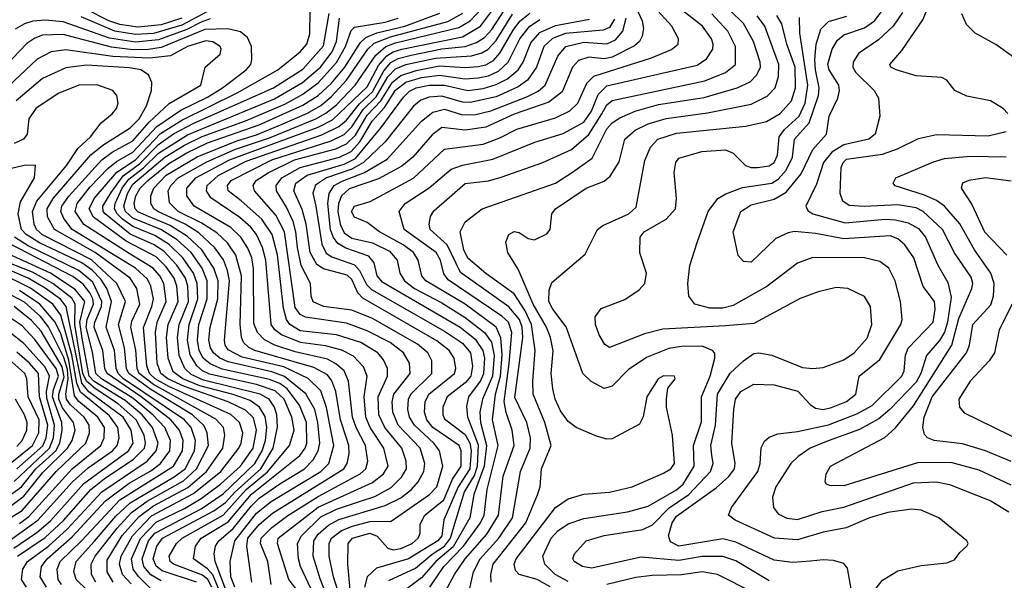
# Model space of a CAD drawing. Extents: x 997026 to 1115308, y 536381 to 619039.
# Tile 284 of 484: x 1048236 to 1052058, y 577202 to 579380. Entities that reach past the tile are written whole.
import ezdxf

# ---------------------------------------------------------------- set-up
doc = ezdxf.new("R2010")
doc.units = 0

msp = doc.modelspace()

# ---------------------------------------------------------------- linework, layer by layer
at = {"layer": '0CON20XD'}
for points in [[(1049211.7, 577185), (1049198.5, 577275), (1049170.6, 577345), (1049173.7, 577365), (1049215, 577407.1), (1049276.2, 577453.8), (1049395, 577527.4), (1049557.1, 577615), (1049579.8, 577635), (1049587.1, 577665), (1049578.2, 577725), (1049541.6, 577795), (1049527.9, 577835), (1049512.5, 577975), (1049494.9, 578014.9), (1049462.6, 578042.6), (1049430.4, 578060.4), (1049305, 578088.9), (1049226.5, 578115), (1049185.9, 578135.9), (1049158.5, 578165), (1049145, 578199.2), (1049143.7, 578413.7), (1049136.5, 578455), (1049121.8, 578491.8), (1049093.7, 578535), (1049055, 578572.9), (1048913.3, 578655), (1048884.8, 578695), (1048884.8, 578725), (1048919.5, 578765), (1049050, 578835), (1049395, 578962.3), (1049449.6, 578990.4), (1049585, 579119.3), (1049628.1, 579201.9), (1049661.1, 579238.9), (1049685, 579254.4), (1049719.1, 579265), (1049955, 579313.4), (1050025, 579354), (1050122, 579485)], [(1050607.1, 579475), (1050652.1, 579375), (1050656.6, 579345), (1050651.7, 579315), (1050641.9, 579295), (1050622.5, 579277.5), (1050535, 579233.7), (1050505, 579228.1), (1050445, 579234.2), (1050405, 579221), (1050381.6, 579195), (1050341, 579099), (1050290.2, 579059.8), (1050155, 579012.2), (1050045, 578962.7), (1049965, 578950.3), (1049875, 578961.3), (1049837.4, 578932.6), (1049762, 578845), (1049719.4, 578810.6), (1049628, 578762), (1049515, 578722.4), (1049484.9, 578695.1), (1049473.4, 578665), (1049470.5, 578635), (1049479.4, 578585), (1049495, 578552.1), (1049525, 578531), (1049605, 578513), (1049671, 578481), (1049701.1, 578445), (1049710.9, 578395), (1049729, 578365), (1049768.5, 578335), (1049875, 578279.4)], [(1049827.7, 577175), (1049881.7, 577255), (1049958.6, 577335), (1050024.3, 577425), (1050038.6, 577455), (1050050.6, 577555), (1050092.9, 577725), (1050071.2, 577825), (1050082.9, 577925), (1050101.6, 577995), (1050108.1, 578078.1), (1050103.2, 578143.2), (1050084.7, 578184.7), (1049965, 578275.1), (1049812.4, 578365), (1049797, 578385), (1049782.8, 578445), (1049764, 578475), (1049724.3, 578505), (1049632.7, 578555), (1049585, 578591.5), (1049535, 578612.9), (1049523.3, 578635), (1049535, 578655.3), (1049596.7, 578673.3), (1049765, 578764), (1049885, 578877), (1050035, 578896.5), (1050099.1, 578920.9), (1050165, 578954.5), (1050315, 578998.9), (1050371.8, 579025), (1050401.9, 579055), (1050437, 579133), (1050465, 579160.4), (1050688.6, 579231.4), (1050765.9, 579264.1), (1050791.5, 579285), (1050793.6, 579305), (1050767.3, 579355), (1050684.9, 579444.9)], [(1049880.6, 577145), (1049923.3, 577225), (1049964.6, 577285), (1050049, 577381), (1050094.3, 577455), (1050113, 577607), (1050154.8, 577725), (1050147.9, 577785), (1050124.3, 577854.3), (1050117, 577897), (1050135.9, 578044.1), (1050146.2, 578165), (1050133.3, 578205), (1050107.8, 578227.8), (1049898.4, 578368.4), (1049882.5, 578392.5), (1049869.7, 578445), (1049851.9, 578475), (1049728, 578565), (1049708.8, 578635), (1049731.8, 578665), (1049825, 578726), (1049911, 578799), (1049955, 578814.8), (1050072.5, 578837.5), (1050235, 578903.5), (1050345, 578937.7), (1050425, 578981.3), (1050455, 579023.7), (1050481.6, 579088.4), (1050515, 579123.1), (1050865, 579203.5), (1050902, 579228), (1050925.7, 579265), (1050927.8, 579285), (1050921.3, 579305), (1050885.7, 579355), (1050757.1, 579457.1)], [(1048965, 579411.9), (1048865, 579358.7), (1048755, 579325.8), (1048685, 579322.2), (1048605, 579334.9), (1048475, 579391)], [(1048865.2, 579385), (1048785, 579359.7), (1048695, 579350.9), (1048625, 579361.2), (1048582.4, 579375), (1048495, 579418.6)], [(1048785, 577199.6), (1048745, 577223.1), (1048718.1, 577255), (1048711.8, 577285), (1048735.7, 577355), (1048760.6, 577385), (1048939.9, 577480.1), (1049025, 577537.8), (1049149.1, 577655), (1049176.9, 577705), (1049190.1, 577745), (1049194.9, 577795.1), (1049188.5, 577838.5), (1049166.4, 577875), (1049130.5, 577900.5), (1049064.2, 577924.2), (1048935, 577957.2), (1048868.6, 577985), (1048831.5, 578011.5), (1048811.9, 578065), (1048806.2, 578145), (1048811.6, 578195), (1048850.4, 578285), (1048845.6, 578345), (1048835.3, 578375), (1048805, 578419), (1048765, 578458.1), (1048648.6, 578518.6), (1048522.5, 578612.5), (1048505.7, 578645), (1048525.4, 578685), (1048612.8, 578787.2), (1048685, 578835.8), (1048782.8, 578937.2), (1048865, 578989.5), (1049080.2, 579095), (1049237.6, 579185), (1049325, 579255.2), (1049350, 579285), (1049362.3, 579325), (1049363.4, 579413.4)], [(1048591.2, 578708.8), (1048637.1, 578772.9), (1048700.6, 578819.4), (1048774.5, 578894.5), (1048833.4, 578936.6), (1048912, 578978), (1049221.2, 579115), (1049335, 579187.9), (1049415, 579278.4), (1049436.9, 579403.1)], [(1049039.4, 577155), (1048994, 577275), (1048990.5, 577305), (1048996.4, 577335), (1049008.4, 577355), (1049065, 577403.3), (1049135, 577491.6), (1049165, 577520.7), (1049245, 577576.6), (1049341.7, 577635), (1049375, 577669.2), (1049394.9, 577705), (1049401.3, 577735), (1049393.2, 577815), (1049381.1, 577865), (1049346.8, 577926.8), (1049264.1, 577994.1), (1049215, 578012.3), (1049045, 578050), (1049012.3, 578065), (1048988, 578085), (1048976, 578105), (1048970.4, 578135), (1048975.2, 578185), (1049004.5, 578295), (1049006, 578365), (1048989.9, 578415), (1048942.8, 578485), (1048887.5, 578537.5), (1048820.2, 578580.2), (1048735.2, 578615), (1048695, 578633.8), (1048684.1, 578645), (1048680.4, 578665), (1048686.6, 578695), (1048703.6, 578725), (1048732.7, 578755), (1048815, 578820.8), (1048885, 578863), (1048965, 578900.9), (1049165, 578971.5), (1049335, 579047.2), (1049395, 579085.1), (1049446.7, 579133.3), (1049497.8, 579195), (1049558.4, 579291.6), (1049579.2, 579310.8), (1049621.7, 579328.3), (1049731.1, 579355), (1049866.1, 579405)], [(1049071.1, 577175), (1049055.2, 577215), (1049052.2, 577275), (1049070.5, 577355), (1049155, 577462.3), (1049212.6, 577507.4), (1049405.2, 577625), (1049435.2, 577655), (1049454.6, 577725), (1049427.2, 577872.8), (1049405, 577937.7), (1049355.6, 577985.6), (1049261, 578031), (1049099.2, 578069.2), (1049045, 578097), (1049033.8, 578115), (1049031, 578135), (1049050.2, 578365), (1049043.1, 578405), (1049026.7, 578446.7), (1048993.4, 578493.4), (1048931, 578551), (1048877.6, 578585), (1048772, 578635), (1048757.1, 578645), (1048744.5, 578665), (1048744.5, 578695), (1048756.2, 578725), (1048805, 578775.9), (1048925, 578847.1), (1049079, 578909), (1049155, 578932.6), (1049255, 578973.6), (1049353.1, 579016.9), (1049405, 579046.7), (1049445, 579080.4), (1049504.9, 579145.1), (1049587, 579265), (1049611.8, 579288.2), (1049675, 579313.6), (1049897.8, 579372.2), (1049955.5, 579405)], [(1049137.2, 577195), (1049117.2, 577335), (1049121.2, 577365), (1049165, 577418.2), (1049217.1, 577462.9), (1049493.6, 577635), (1049506.7, 577655), (1049514.5, 577695), (1049513.6, 577725), (1049504.3, 577754.3), (1049481.4, 577825), (1049462.7, 577935), (1049447.1, 577977.1), (1049430.2, 578000.2), (1049378.2, 578028.2), (1049148, 578095), (1049125, 578106.2), (1049105.2, 578125), (1049096.8, 578146.8), (1049091.9, 578195), (1049096.3, 578385), (1049074.9, 578465), (1049042.3, 578512.3), (1049001.4, 578551.4), (1048940.7, 578590.7), (1048850.6, 578635), (1048817.6, 578667.6), (1048812.8, 578715), (1048822.3, 578735), (1048851.5, 578765), (1048962.1, 578827.9), (1049073.5, 578876.5), (1049205, 578920.3), (1049385, 578994), (1049424, 579016), (1049465, 579049.1), (1049537.8, 579125), (1049617.8, 579242.2), (1049656.8, 579275), (1049695, 579289.9), (1049940.9, 579349.1), (1049984.8, 579375), (1050028.4, 579421.6)], [(1049339.3, 577129.3), (1049280, 577205), (1049235.9, 577345), (1049239.3, 577365), (1049395, 577486.1), (1049605, 577581.2), (1049647.4, 577615), (1049665.6, 577645), (1049648.8, 577715), (1049596.2, 577795), (1049580, 577835), (1049572.6, 577915), (1049584.4, 577995), (1049570.8, 578030.8), (1049532.1, 578072.1), (1049486, 578096), (1049423.2, 578113.2), (1049325.6, 578125), (1049251.9, 578155), (1049226.3, 578175), (1049212.4, 578195), (1049190.9, 578445), (1049178.1, 578495), (1049155.2, 578545), (1049133.4, 578573.4), (1049090.9, 578610.9), (1048977.8, 578687.8), (1048960.6, 578715), (1048963.7, 578735), (1049006.1, 578773.9), (1049115, 578829.7), (1049408.1, 578931.9), (1049475, 578964.2), (1049505, 578989.9), (1049555, 579053.2), (1049605, 579098.8), (1049648.8, 579181.2), (1049676.9, 579213.1), (1049705, 579228.2), (1049755, 579241.7), (1049875, 579266.6), (1049965, 579275.1), (1050008.7, 579291.3), (1050039.5, 579310.5), (1050068.3, 579341.7), (1050116.4, 579415)], [(1049406.2, 577085), (1049326, 577255), (1049317.8, 577285), (1049314.8, 577345.2), (1049330.3, 577375), (1049405, 577448.2), (1049465, 577478.5), (1049559, 577509), (1049615, 577527.9), (1049678.2, 577561.8), (1049717.7, 577602.3), (1049737.2, 577635), (1049735.9, 577665), (1049718.8, 577715), (1049652.9, 577795), (1049630.3, 577845), (1049627.9, 577915), (1049664, 577995), (1049663.5, 578025), (1049648.2, 578058.2), (1049626.3, 578085), (1049560, 578125), (1049465.3, 578155.3), (1049325, 578171), (1049284.8, 578195), (1049271.3, 578215), (1049259.3, 578259.3), (1049235.9, 578465.9), (1049216, 578545), (1049175.1, 578605.1), (1049095, 578676.2), (1049044.8, 578715), (1049042.2, 578735), (1049056.6, 578755), (1049214.8, 578835), (1049445, 578909.2), (1049495, 578933.1), (1049525, 578963.3), (1049569.5, 579030.5), (1049619.9, 579080.1), (1049665, 579158.1), (1049695, 579188.3), (1049735.1, 579204.9), (1049849.8, 579230.2), (1049990.2, 579239.8), (1050029.2, 579250.8), (1050054, 579265), (1050085, 579299.3), (1050149.3, 579400.7)], [(1049450.2, 577085), (1049402.1, 577207.9), (1049374.6, 577295), (1049377.4, 577355), (1049395, 577381.5), (1049434.4, 577415.6), (1049475, 577438.6), (1049655, 577492.2), (1049715, 577521.6), (1049756.9, 577555), (1049783.2, 577585), (1049805.2, 577625), (1049808.8, 577655), (1049790.9, 577715), (1049704.4, 577804.4), (1049684.3, 577855), (1049681.7, 577895), (1049688.3, 577925), (1049751.5, 578005), (1049748.4, 578045), (1049726.2, 578085), (1049673.8, 578125), (1049585, 578171.5), (1049505, 578200.1), (1049345, 578223.8), (1049324.5, 578234.5), (1049305, 578261.9), (1049263.3, 578555), (1049230.3, 578620.3), (1049146.7, 578715), (1049141.7, 578735), (1049153.8, 578755), (1049200, 578785), (1049302.5, 578835), (1049462.7, 578877.3), (1049505, 578896.8), (1049538.9, 578931.1), (1049585, 579008.9), (1049638, 579065), (1049682.6, 579137.4), (1049715, 579162.9), (1049775, 579182.8), (1049865, 579199.9), (1049965, 579194), (1050015, 579197.7), (1050045.4, 579204.6), (1050075, 579221.4), (1050100, 579250), (1050150.7, 579339.3), (1050176.6, 579373.4), (1050215.5, 579404.5)], [(1049982.4, 577165), (1049996.8, 577235), (1050023.1, 577285), (1050095.5, 577365), (1050148.7, 577445), (1050180.3, 577625), (1050217.4, 577715), (1050218.4, 577755), (1050204.9, 577814.9), (1050158.2, 577911.8), (1050188.3, 578145), (1050186.6, 578185), (1050176.5, 578215), (1050135, 578263.7), (1049947.1, 578397.1), (1049895.4, 578505.4), (1049829.4, 578565), (1049824.7, 578585), (1049830.8, 578615), (1049843, 578637), (1049965, 578743.3), (1050055, 578754), (1050105, 578767.3), (1050266.9, 578825), (1050378.2, 578875), (1050445, 578934), (1050495.6, 579014.4), (1050515, 579048.4), (1050535, 579065.6), (1050895, 579141.8), (1050975.1, 579174.9), (1051014.7, 579205), (1051014.4, 579275), (1050984.8, 579335), (1050922.5, 579402.5)], [(1050065.7, 577195), (1050064.4, 577225), (1050074.1, 577265), (1050201.1, 577425), (1050245.9, 577534.1), (1050255.8, 577565), (1050261.2, 577635), (1050298.4, 577725), (1050274.1, 577815), (1050229, 577925), (1050227.2, 577975), (1050237.3, 578095), (1050222.2, 578195), (1050198, 578248), (1050154.7, 578314.7), (1050045, 578393.9), (1049975, 578453.6), (1049959.3, 578485), (1049945.3, 578555), (1049965, 578594.5), (1050030.6, 578645), (1050315, 578744.8), (1050382.2, 578787.8), (1050458, 578842), (1050515, 578955.7), (1050535, 578979), (1050565, 578998.1), (1050625.4, 579024.6), (1050715, 579049.6), (1050892.6, 579077.4), (1051020.6, 579115), (1051071.2, 579138.8), (1051096.6, 579165), (1051111, 579195), (1051110.2, 579215), (1051083.8, 579295), (1051046, 579365), (1050993, 579415)], [(1051555.6, 577165), (1051585, 577202.5), (1051645, 577238), (1051735, 577260), (1051835, 577269.2), (1051865, 577281.2), (1051885, 577310), (1051912.5, 577335), (1051917.5, 577345), (1051912.5, 577355), (1051803.8, 577445), (1051735, 577474.5), (1051698.1, 577478.1), (1051605, 577465.2), (1051535, 577444.7), (1051444.4, 577405.6), (1051355, 577389), (1051255, 577358.8), (1051165.2, 577365.2), (1051103.9, 577393.9), (1051012.9, 577435), (1050987.1, 577455), (1050998.2, 577485), (1051101.1, 577625), (1051110.3, 577655), (1051114, 577716), (1051127.4, 577742.6), (1051145, 577757.9), (1051178.9, 577771.1), (1051255, 577779.4), (1051375, 577806.1), (1051485, 577848.6), (1051545, 577881.4), (1051659.8, 577995), (1051668.8, 578015), (1051673.9, 578076.1), (1051685, 578103.1), (1051781.8, 578205), (1051790, 578255), (1051786.8, 578285), (1051743.4, 578343.4), (1051706.7, 578455), (1051671.2, 578505), (1051645, 578528.4), (1051615, 578540.5), (1051435, 578528.5), (1051325, 578548.8), (1051243.7, 578556.3), (1051218.6, 578551.4), (1051170.9, 578529.1), (1051075, 578437.1), (1051045, 578440), (1051025, 578463.3), (1051005.6, 578555), (1051035.5, 578635), (1051075, 578660.7), (1051165, 578681.9), (1051210.8, 578709.2), (1051268.8, 578781.2), (1051315.1, 578874.9), (1051368, 578935), (1051378.2, 579005), (1051411.6, 579075), (1051417.7, 579105), (1051414.8, 579125), (1051378, 579185), (1051372.8, 579207.2), (1051389.6, 579265), (1051409.8, 579300.2), (1051435, 579320.4), (1051515, 579347.5), (1051554.2, 579375), (1051602.3, 579437.7)], [(1051662.8, 579407.2), (1051625.9, 579354.1), (1051569.2, 579300.8), (1051492.3, 579247.7), (1051470.7, 579215), (1051470.4, 579195), (1051480.9, 579175), (1051552.7, 579105), (1051569.1, 579075), (1051574.6, 579005), (1051556.1, 578935), (1051531.5, 578915), (1051435, 578893.8), (1051388, 578865), (1051356.2, 578825), (1051328.9, 578741.1), (1051287.5, 578655), (1051295, 578638.2), (1051314.9, 578624.9), (1051440.2, 578590.2), (1051595, 578604.1), (1051635, 578602.6), (1051685, 578590.5), (1051725, 578568.5), (1051752, 578535), (1051798.9, 578428.9), (1051839, 578359), (1051851.1, 578301.1), (1051837.3, 578205), (1051825, 578165.3), (1051806.3, 578133.7), (1051755.2, 578075), (1051734.3, 578005), (1051715, 577972), (1051613.5, 577865), (1051570.5, 577829.5), (1051495, 577788), (1051374.2, 577744.2), (1051304.5, 577715), (1051257.5, 577682.5), (1051229.7, 577655), (1051170.8, 577565), (1051158, 577525), (1051161.2, 577485), (1051180.1, 577460.1), (1051213, 577443), (1051255, 577437.5), (1051350.6, 577469.4), (1051435, 577486.2), (1051705, 577580.7), (1051795, 577584.8), (1051845, 577573.9), (1052005, 577510.8), (1052075, 577468.4)], [(1052071.9, 579015), (1052052.9, 579035), (1052003.8, 579065), (1051912.8, 579082.8), (1051866, 579105), (1051834.5, 579144.5), (1051815, 579154.4), (1051715, 579162.1), (1051638, 579185), (1051617.5, 579195), (1051612.9, 579205), (1051660.1, 579259.9), (1051741.2, 579378.8), (1051760.9, 579425)], [(1052093.6, 579233.6), (1052025, 579283.3), (1051945, 579327.7), (1051910.4, 579360.4), (1051892.6, 579402.6)], [(1048940.7, 579369.3), (1048885, 579341.4), (1048775, 579301.3), (1048685, 579292.8), (1048585, 579308.2), (1048405, 579370.8), (1048335, 579378.3), (1048286.3, 579373.7), (1048255, 579364.1), (1048217.7, 579342.3)], [(1048635.2, 578605.2), (1048613.9, 578625), (1048603.4, 578645), (1048606.2, 578665), (1048633.3, 578725), (1048659.5, 578760.5), (1048715.9, 578804.1), (1048775, 578861), (1048887.1, 578932.9), (1049225, 579072.2), (1049334.1, 579135.9), (1049403.8, 579195), (1049448.2, 579255), (1049465.5, 579295), (1049477.7, 579385)], [(1049025, 577126.2), (1048985, 577222.7), (1048965, 577246.7), (1048910.5, 577285), (1048918.4, 577335), (1048939.6, 577365), (1049045, 577429), (1049135, 577536.6), (1049322.8, 577687.2), (1049343.8, 577715), (1049350.3, 577735), (1049349.7, 577815), (1049321.9, 577881.9), (1049274.4, 577945), (1049245, 577966.4), (1049205, 577981.7), (1049022.4, 578022.4), (1048975, 578042.4), (1048948.6, 578065), (1048932.9, 578095), (1048926.3, 578135), (1048931.7, 578195), (1048964.1, 578295), (1048963.3, 578365), (1048943.9, 578413.9), (1048901.1, 578475), (1048846.8, 578525), (1048784.1, 578565), (1048675, 578608.8), (1048646.3, 578635), (1048640.4, 578655), (1048653.8, 578705), (1048675, 578740.6), (1048799, 578845), (1048875, 578892.2), (1048944.1, 578925.9), (1049112.7, 578987.3), (1049265, 579051.1), (1049335, 579090.2), (1049395, 579133.9), (1049466.1, 579213.9), (1049501.1, 579275), (1049522.8, 579337.2), (1049535, 579351.1), (1049655, 579369.9), (1049705.3, 579385)], [(1048975, 579382.6), (1048940.7, 579369.3)], [(1049495.3, 577085), (1049453.5, 577215), (1049436.8, 577295), (1049437.5, 577345), (1049446.6, 577365), (1049485.1, 577394.9), (1049527.2, 577412.8), (1049595, 577429.8), (1049678, 577432), (1049826.7, 577535), (1049855.5, 577565), (1049878, 577645), (1049865.2, 577705), (1049843.8, 577735), (1049767.7, 577805), (1049749.2, 577835), (1049742.7, 577865), (1049745.2, 577905), (1049754.1, 577925), (1049835.6, 578005), (1049835.7, 578055), (1049820.5, 578085), (1049779.7, 578119.7), (1049605, 578219.1), (1049525, 578251.3), (1049415, 578265.9), (1049375, 578284.1), (1049367.2, 578305), (1049364.2, 578355), (1049328.5, 578425), (1049314, 578494), (1049308.2, 578555), (1049296.8, 578595), (1049271.3, 578651.3), (1049232.5, 578715), (1049231.7, 578735), (1049254, 578765), (1049324.9, 578805.1), (1049477.5, 578845), (1049522.3, 578867.7), (1049556.4, 578905), (1049604.5, 578985), (1049652.1, 579037.9), (1049695, 579105.4), (1049735, 579137.2), (1049795, 579155.2), (1049865, 579164), (1049965, 579150.2), (1050015, 579153.2), (1050055, 579161.8), (1050095, 579180.2), (1050132.2, 579215), (1050177.2, 579305), (1050215, 579352.8), (1050255, 579380.1)], [(1049518.1, 577165), (1049509.4, 577265), (1049510.5, 577345), (1049528, 577365), (1049595, 577385.6), (1049623.6, 577373.6), (1049665, 577326.5), (1049685, 577320.8), (1049715, 577325.1), (1049759.2, 577345), (1049782.9, 577365), (1049789.8, 577385), (1049790.3, 577420.3), (1049808.3, 577455), (1049881.7, 577515), (1049915.9, 577594.1), (1049950, 577645), (1049949.8, 577705), (1049941.5, 577725), (1049839.5, 577795), (1049816.5, 577825), (1049807.2, 577855), (1049809.7, 577895), (1049824.1, 577925), (1049923.5, 578005), (1049928.4, 578025), (1049922.5, 578065), (1049902.5, 578095), (1049855, 578132.1), (1049567.5, 578297.5), (1049548.8, 578318.8), (1049525, 578370.4), (1049507.5, 578387.5), (1049415, 578411.9), (1049388.7, 578428.7), (1049363.1, 578475), (1049348.3, 578585), (1049332.8, 578642.8), (1049300.2, 578715), (1049308.1, 578745), (1049351.2, 578775), (1049495, 578817.7), (1049539.5, 578840.5), (1049639.5, 578960.5), (1049725, 579078.8), (1049748.7, 579101.3), (1049775, 579115.3), (1049825, 579125.1), (1049885, 579124.9), (1049975, 579104.9), (1050035, 579112.3), (1050085, 579127.3), (1050129.6, 579150.4), (1050171, 579185), (1050190.4, 579215), (1050219.9, 579290.1), (1050255, 579329.3), (1050315, 579356.6), (1050448, 579382)], [(1050545, 579381.8), (1050525, 579349.2), (1050500.6, 579339.4), (1050355, 579325.3), (1050303.6, 579306.4), (1050270.7, 579275), (1050242.3, 579195), (1050207, 579145), (1050171.3, 579118.7), (1050085, 579080.2), (1049985, 579058.1), (1049955, 579059.6), (1049875, 579082.6), (1049825, 579078.4), (1049793.2, 579066.8), (1049765, 579043.4), (1049654.5, 578905), (1049570.4, 578825), (1049525, 578798.4), (1049426.6, 578765), (1049383.6, 578736.4), (1049373.7, 578706.3), (1049385.8, 578655.8), (1049408.1, 578508.1), (1049425, 578473), (1049448, 578458), (1049535, 578427), (1049554.8, 578404.8), (1049581.4, 578351.4), (1049601, 578331), (1049885, 578169.5), (1049955, 578123), (1049986, 578085), (1049994.1, 578034.1), (1049986.9, 577995), (1049965, 577969.3), (1049895.2, 577915), (1049878.1, 577875), (1049877.8, 577845), (1049885, 577829.2), (1049965, 577768.6), (1049983.5, 577735), (1049988.8, 577705), (1049983, 577635), (1049937.4, 577565), (1049882.6, 577437.4), (1049874.3, 577375), (1049859.5, 577355), (1049745, 577285.1), (1049620.8, 577249.2), (1049585.2, 577215), (1049574.6, 577175)], [(1049432.3, 578665), (1049436.8, 578705), (1049456.6, 578735), (1049487.1, 578752.9), (1049573.7, 578786.3), (1049661.8, 578838.2), (1049795.1, 578984.9), (1049839.4, 579020.6), (1049885, 579032.2), (1049955, 579010.1), (1050005, 579011), (1050065, 579025.4), (1050205, 579079.9), (1050248.7, 579101.3), (1050275.6, 579125), (1050325, 579238.5), (1050355.3, 579275), (1050425, 579292.7), (1050515, 579286.3), (1050548.4, 579301.6), (1050577.4, 579335), (1050589.5, 579385)], [(1050365, 577197.7), (1050314.8, 577225), (1050273.8, 577265), (1050266.7, 577295), (1050298.5, 577365), (1050325, 577393.4), (1050365, 577421.4), (1050425, 577441.5), (1050595, 577468), (1050675, 577490.4), (1050785, 577553), (1050810.8, 577575), (1050854.5, 577645), (1050850.7, 577725), (1050882.6, 577817.4), (1050882, 577915), (1050915.8, 577995), (1050934.1, 578065), (1050934, 578084), (1050925.5, 578095), (1050885, 578111), (1050805, 578110.6), (1050755, 578102), (1050671, 578069), (1050598.7, 578021.3), (1050535, 577955.4), (1050505, 577947.5), (1050453.8, 577973.8), (1050422.1, 578005), (1050357.1, 578187.1), (1050304.8, 578255), (1050289.6, 578285), (1050291, 578329), (1050301.1, 578358.9), (1050430.7, 578469.3), (1050478.9, 578565), (1050499.3, 578580.7), (1050600, 578625), (1050628.5, 578651.5), (1050663, 578833), (1050684.1, 578885), (1050712.7, 578915), (1050785, 578939.3), (1051055, 578966.1), (1051135, 578983.8), (1051188.1, 579015), (1051232.3, 579065), (1051247.4, 579115), (1051245.8, 579195), (1051213.7, 579285), (1051193.9, 579363.9), (1051175.3, 579395.3)], [(1051145, 577200.4), (1051015, 577277.5), (1050965, 577294.1), (1050885, 577293.7), (1050795, 577278.3), (1050647.7, 577292.3), (1050455, 577249.5), (1050420, 577255), (1050387.5, 577275), (1050382.5, 577285), (1050388.9, 577305), (1050435, 577355.3), (1050505, 577376.5), (1050655, 577398.6), (1050692.5, 577417.5), (1050756.5, 577483.5), (1050833, 577535), (1050917.3, 577625), (1050928, 577655), (1050922.3, 577687.7), (1050919, 577725), (1050937.2, 577805), (1050944.9, 577925.1), (1050993.3, 578006.7), (1051045, 578054.7), (1051085, 578082.7), (1051105, 578085.6), (1051155, 578076.5), (1051275, 578028.9), (1051315, 578024.6), (1051355, 578028.7), (1051435, 578058.1), (1051475.4, 578085), (1051525, 578142.5), (1051544, 578195), (1051537.9, 578265), (1051515, 578304.4), (1051450, 578335), (1051405, 578339.1), (1051335, 578322.7), (1051265, 578296.2), (1051085, 578198.9), (1050975, 578190.9), (1050732.7, 578177.3), (1050660.6, 578159.4), (1050525, 578105.7), (1050507.6, 578117.6), (1050484.5, 578155), (1050470.6, 578195), (1050470, 578225), (1050492.9, 578257.1), (1050585, 578292.2), (1050639.9, 578330.1), (1050662.5, 578355), (1050668.5, 578395), (1050643.6, 578473.6), (1050644.4, 578535), (1050659.4, 578555), (1050745.6, 578604.4), (1050781.5, 578645), (1050785.4, 578685), (1050776.3, 578786.3), (1050782.1, 578825), (1050795, 578841.8), (1050883, 578867), (1050975, 578873.9), (1051005, 578861.6), (1051053.1, 578813.1), (1051075, 578805.2), (1051100, 578805), (1051145, 578812.4), (1051165, 578825.3), (1051177.1, 578852.9), (1051184.1, 578925), (1051205, 578953.4), (1051261.6, 579005), (1051284.9, 579055.1), (1051294.9, 579125), (1051263.4, 579326.6), (1051262.5, 579387.5)], [(1050625, 578950.4), (1050675.4, 578974.6), (1050745, 578995.8), (1050905, 579017.5), (1051075, 579051.6), (1051137.7, 579082.3), (1051168.1, 579115), (1051181.2, 579158.8), (1051182.8, 579205), (1051128.5, 579355), (1051098.8, 579395)], [(1051476.8, 577095), (1051449.4, 577249.4), (1051435, 577267.3), (1051395, 577278.5), (1051355, 577281.8), (1051306, 577276), (1051235, 577271), (1051165, 577280.7), (1051015, 577350.6), (1050965, 577362.6), (1050795, 577334.6), (1050761.5, 577351.5), (1050754, 577375), (1050768.9, 577425), (1050785, 577451.5), (1050939.4, 577560.6), (1050988.8, 577605), (1051010.7, 577635), (1051013.5, 577655), (1051000.7, 577735), (1051007.3, 577865), (1051013.8, 577905), (1051035.4, 577935), (1051085, 577963.3), (1051165, 577961.5), (1051256.5, 577936.5), (1051304.5, 577884.5), (1051325, 577870.9), (1051355, 577864.8), (1051387.2, 577872.8), (1051445, 577896.1), (1051481.8, 577925), (1051493.8, 577995), (1051575, 578060), (1051655.8, 578195), (1051661.2, 578215), (1051654.7, 578285), (1051634.7, 578365), (1051609.6, 578415), (1051575, 578440), (1051515, 578454.8), (1051314.8, 578455.2), (1051255, 578434), (1051136.3, 578343.7), (1051005, 578269.8), (1050965, 578258.8), (1050915, 578259.4), (1050856.9, 578275), (1050833.8, 578305), (1050829.3, 578355), (1050836.8, 578425), (1050865.3, 578514.7), (1050908.4, 578635), (1050945.2, 578684.8), (1050976.5, 578703.5), (1051041.7, 578728.3), (1051156, 578744), (1051180.4, 578759.6), (1051211.1, 578795), (1051235.8, 578845), (1051242.7, 578915), (1051300.9, 578979.1), (1051336.2, 579085), (1051339.4, 579115), (1051324.3, 579185), (1051322.3, 579225), (1051327.3, 579285), (1051345, 579342.5), (1051375, 579372.1), (1051446.2, 579393.8)], [(1048759.5, 577155), (1048696.5, 577216.5), (1048676.5, 577245), (1048669.5, 577285), (1048705, 577364.8), (1048765, 577427.5), (1048875, 577480.3), (1048940.5, 577519.5), (1049015, 577574.7), (1049092.4, 577645), (1049141.9, 577715), (1049155.1, 577785), (1049143.5, 577833.5), (1049112.8, 577862.8), (1049044.8, 577895), (1048875, 577954.1), (1048810.5, 577985), (1048783.9, 578005), (1048769.8, 578045), (1048763.1, 578165), (1048769.9, 578205), (1048803.9, 578285), (1048795.9, 578355), (1048780.3, 578385), (1048754.2, 578415), (1048661.2, 578471.2), (1048485, 578584.5), (1048450.9, 578635), (1048458.4, 578665), (1048510, 578730), (1048578.5, 578801.5), (1048611.6, 578828.4), (1048675, 578864.9), (1048768.8, 578965), (1048861.9, 579028.1), (1048965, 579078.1), (1049023.5, 579115), (1049115.3, 579185), (1049132.5, 579205), (1049137.1, 579225), (1049135.9, 579275), (1049120.2, 579310.2), (1049092.5, 579332.5), (1049043.5, 579343.5), (1048955, 579341.8), (1048785, 579272.1), (1048736.4, 579263.6), (1048675, 579262.6), (1048592.7, 579272.7), (1048405, 579322), (1048325, 579319), (1048295, 579308.1), (1048263.4, 579286.6), (1048125, 579143.5)], [(1048668.1, 577188.1), (1048635.4, 577225), (1048622.7, 577265), (1048629.2, 577295), (1048673.7, 577375), (1048748, 577452), (1048911, 577539), (1049016.6, 577625), (1049086.8, 577715), (1049095.8, 577735), (1049101.4, 577775), (1049089.4, 577815), (1049055.6, 577845.6), (1048815.2, 577955.2), (1048761.6, 577985), (1048739.5, 578005), (1048729.6, 578035), (1048716.7, 578183.3), (1048749.3, 578265), (1048754.6, 578295), (1048745.4, 578345), (1048731.9, 578371.9), (1048685, 578414.1), (1048439.5, 578565), (1048407.3, 578607.3), (1048395.7, 578635), (1048400, 578655), (1048426.6, 578693.4), (1048554.8, 578835), (1048595, 578864.9), (1048675, 578908.4), (1048738.6, 578981.4), (1048816.5, 579053.5), (1048938.4, 579125), (1048955.6, 579195), (1049014.4, 579245), (1049018.2, 579265), (1049013.6, 579275), (1048985, 579293.9), (1048957.9, 579297.9), (1048887.1, 579275), (1048821, 579239), (1048739.7, 579229.7), (1048596.9, 579236.9), (1048415, 579262.6), (1048358.6, 579255), (1048303.8, 579226.2), (1048125, 579059.6)], [(1048598.6, 577195), (1048574.9, 577235), (1048575, 577279.6), (1048634, 577376), (1048700.1, 577449.9), (1048755, 577490.9), (1048888, 577562), (1048960.9, 577625), (1049024.5, 577715), (1049032.2, 577765), (1049026.7, 577795), (1048997.8, 577827.8), (1048755, 577962.2), (1048699.7, 578005), (1048691.9, 578025), (1048686.3, 578096.3), (1048667.6, 578185), (1048671.2, 578208.8), (1048702.3, 578275), (1048691, 578335), (1048664.4, 578375), (1048528.9, 578475), (1048370.4, 578565), (1048344.2, 578614.2), (1048341.9, 578645), (1048366, 578685), (1048512.5, 578855), (1048558.1, 578891.9), (1048665, 578959.5), (1048699, 578995), (1048727.7, 579045), (1048747.6, 579105), (1048749.2, 579135), (1048735.3, 579165.3), (1048705.8, 579185), (1048662.5, 579192.5), (1048495, 579202.8), (1048415, 579192.1), (1048325, 579151.6), (1048222.4, 579065)], [(1048532, 577195), (1048515.2, 577225), (1048512.7, 577265), (1048528.6, 577295), (1048614.2, 577405), (1048670.1, 577465), (1048730.1, 577509.9), (1048871.2, 577588.8), (1048922.7, 577635), (1048968.8, 577725), (1048964, 577775), (1048952.3, 577802.3), (1048906.4, 577845), (1048745, 577942.7), (1048659.1, 578005), (1048650.9, 578025), (1048643, 578105), (1048619.3, 578195), (1048646.7, 578285), (1048612.3, 578355), (1048515, 578447), (1048325, 578544.3), (1048301.2, 578565), (1048292, 578585), (1048285.4, 578635), (1048302.2, 578675), (1048419.4, 578815), (1048461.1, 578878.9), (1048510.8, 578925), (1048551.7, 578978.3), (1048595, 579013.5), (1048612.2, 579035), (1048618.5, 579055), (1048613.3, 579085), (1048597.1, 579105), (1048535, 579126.7), (1048465, 579124.7), (1048385, 579092.9), (1048298, 579035), (1048271.2, 578995), (1048264.7, 578935), (1048251.1, 578915), (1048215, 578899)], [(1050295, 577176.2), (1050245, 577204.8), (1050174.4, 577225), (1050160.4, 577240.4), (1050154.8, 577265), (1050162.5, 577285), (1050315, 577484.2), (1050365, 577518), (1050425, 577536.9), (1050525.3, 577544.7), (1050613.3, 577565), (1050735, 577618.2), (1050763.1, 577635), (1050777.3, 577655), (1050770, 577765), (1050747.1, 577875), (1050746.9, 577905), (1050751.2, 577948.8), (1050780, 577985), (1050777.5, 577995), (1050735, 577996.7), (1050714, 577985), (1050670.8, 577915), (1050656.4, 577836.4), (1050641.7, 577808.3), (1050535, 577751.9), (1050515, 577750.6), (1050475, 577761.5), (1050395.9, 577795.9), (1050365, 577818.5), (1050335, 577860), (1050314.3, 577905), (1050305.6, 577945.6), (1050299.4, 578005), (1050306.7, 578093.3), (1050295.9, 578145), (1050280.2, 578185), (1050228.5, 578275), (1050170.9, 578410.9), (1050130, 578475), (1050122.5, 578515), (1050134, 578545), (1050155, 578557.1), (1050175, 578552.5), (1050209.6, 578529.6), (1050234.6, 578524.6), (1050281.9, 578548.1), (1050295.5, 578565), (1050301.5, 578625), (1050315.5, 578645), (1050434.5, 578725), (1050505, 578751.8), (1050528.3, 578771.7), (1050562.8, 578827.2), (1050585.3, 578915), (1050625, 578950.4)], [(1052085, 577571.2), (1051959.7, 577629.7), (1051855, 577657.6), (1051725, 577659.2), (1051435, 577568.8), (1051380.6, 577570.6), (1051367.5, 577575), (1051362, 577585), (1051365.7, 577615), (1051383.5, 577645), (1051593.9, 577756.1), (1051635.7, 577794.3), (1051705, 577880), (1051854.5, 578115.5), (1051881.8, 578218.2), (1051931.3, 578335), (1051935.2, 578355), (1051929.4, 578379.4), (1051864.1, 578474.1), (1051818.1, 578565), (1051742.4, 578635), (1051715, 578648.4), (1051645, 578660.3), (1051514.4, 578654.4), (1051455, 578658.2), (1051430.5, 578675), (1051420.9, 578705), (1051424.4, 578805), (1051431.9, 578825), (1051445, 578837.8), (1051585, 578857.3), (1051642.6, 578877.4), (1051725, 578917.9), (1051795, 578933.6), (1051995, 578927.9), (1052064.4, 578945.6)], [(1052085, 577663.9), (1051985.3, 577704.7), (1051895, 577731.4), (1051785.2, 577745.2), (1051760, 577755), (1051747.6, 577767.6), (1051741.6, 577795), (1051747.2, 577835), (1051778.2, 577915), (1051911.3, 578085), (1051922.7, 578115), (1051935.7, 578195), (1052005, 578271.6), (1052015.2, 578305), (1052018, 578355), (1052005.2, 578395), (1051941.6, 578485), (1051885, 578586.5), (1051825.1, 578655.1), (1051795, 578677.6), (1051748.5, 578698.5), (1051634.2, 578734.2), (1051625.7, 578745), (1051637.1, 578765), (1051782.3, 578827.7), (1051825, 578840.2), (1051925, 578849.5), (1052065, 578846.7)], [(1048496.6, 577165), (1048455.5, 577205), (1048446.1, 577236.1), (1048454.5, 577275), (1048525.7, 577354.3), (1048608.6, 577451.4), (1048665, 577503), (1048835, 577603.4), (1048877.5, 577635), (1048914.7, 577705), (1048918, 577745), (1048901.4, 577795), (1048875.7, 577825), (1048639.3, 577985), (1048617.9, 578005), (1048610.2, 578025), (1048603.6, 578095), (1048571.7, 578185), (1048591.8, 578285), (1048573.5, 578335), (1048551.1, 578371.1), (1048517, 578407), (1048477.3, 578435), (1048312.7, 578512.7), (1048261.6, 578545), (1048242.9, 578565), (1048230, 578625), (1048238.6, 578671.4), (1048293.3, 578765), (1048297.5, 578815), (1048253.4, 578813.4), (1048127, 578783)], [(1052085, 578752.9), (1051985, 578765.2), (1051920, 578755), (1051895.6, 578744.4), (1051890, 578725), (1051932.2, 578662.2), (1051980.9, 578555), (1052068, 578465)], [(1048921.7, 577195), (1048788.8, 577238.8), (1048765, 577257.3), (1048753.6, 577285), (1048768.6, 577335), (1048790.8, 577365), (1048988.9, 577471.1), (1049035, 577504.1), (1049072.3, 577545), (1049171.5, 577635), (1049219.5, 577715), (1049237, 577797), (1049234, 577844), (1049225, 577874.7), (1049204.4, 577905), (1049169.5, 577925), (1048949.2, 577979.2), (1048901.8, 578001.8), (1048876.8, 578025), (1048854.9, 578075), (1048848, 578145), (1048854.3, 578195), (1048890.9, 578285), (1048888.2, 578345), (1048879.5, 578375), (1048846.3, 578426.3), (1048795, 578480), (1048755, 578506.1), (1048665, 578546.6), (1048567, 578625), (1048560.1, 578635), (1048559, 578655), (1048591.2, 578708.8)], [(1049669.3, 577200.7), (1049771.6, 577248.4), (1049836.7, 577303.3), (1049885.1, 577335), (1049908.4, 577365), (1049920.9, 577409.1), (1049961.9, 577545), (1050000.7, 577609.3), (1050012.4, 577645), (1050016.6, 577726.6), (1049975.4, 577835), (1049971.2, 577878.8), (1049978.7, 577915), (1050024.1, 577975), (1050037.5, 578005), (1050041.7, 578065), (1050035.3, 578095), (1050007.7, 578135), (1049945, 578183.3), (1049645, 578359), (1049623.9, 578385), (1049612.3, 578435), (1049591.5, 578461.5), (1049502.3, 578492.3), (1049470.8, 578510.8), (1049453.4, 578533.4), (1049442.7, 578562.7), (1049432.3, 578665)], [(1048982.1, 577175), (1048966.2, 577205), (1048945, 577221.6), (1048832.3, 577265), (1048820.4, 577275), (1048816, 577295), (1048844, 577345), (1048866.3, 577365), (1049025, 577455.1), (1049115.5, 577555), (1049197.2, 577622.8), (1049283.3, 577725), (1049300.8, 577785), (1049292.4, 577835), (1049262.1, 577905), (1049227.9, 577937.9), (1049155, 577962.7), (1048972.3, 578002.3), (1048944.8, 578015), (1048922.8, 578035), (1048897.1, 578077.1), (1048887.6, 578135), (1048893.6, 578195), (1048927.1, 578295), (1048925.1, 578355), (1048911.1, 578395), (1048869.6, 578455), (1048816.1, 578506.1), (1048761, 578541), (1048675, 578575.6), (1048635.2, 578605.2)], [(1048227.9, 577295), (1048335, 577368.5), (1048405.6, 577434.4), (1048512.2, 577555), (1048563.7, 577596.3), (1048678.2, 577671.8), (1048719.9, 577715), (1048724.6, 577735), (1048719.3, 577765), (1048688.2, 577825), (1048617.9, 577887.9), (1048529.8, 577945), (1048495, 577974.9), (1048481.3, 578005), (1048449.4, 578195), (1048451.3, 578275), (1048437.8, 578297.8), (1048364.6, 578354.6), (1048285, 578398.5), (1047965, 578524.1)], [(1048339.5, 577175), (1048315.2, 577215), (1048320.8, 577255), (1048342.4, 577285), (1048439.7, 577370.3), (1048569.3, 577510.7), (1048661.2, 577578.8), (1048745, 577626.6), (1048781.8, 577655), (1048818, 577705), (1048820.9, 577745), (1048798.9, 577795), (1048752.5, 577845), (1048675, 577908.8), (1048553, 577985), (1048530.9, 578005), (1048518.6, 578088.6), (1048493.5, 578185), (1048497.7, 578215), (1048522.9, 578275), (1048520.2, 578295), (1048507.9, 578317.9), (1048481.6, 578351.6), (1048441.6, 578381.6), (1048158.7, 578528.7)], [(1048398.3, 577185), (1048385.2, 577205), (1048381.5, 577245), (1048393.1, 577275), (1048475.3, 577354.7), (1048625, 577513.8), (1048833.3, 577645), (1048868, 577705), (1048870, 577745), (1048855.7, 577785.7), (1048822.6, 577825), (1048707.1, 577915), (1048575.3, 578005), (1048566.9, 578025), (1048558.8, 578095), (1048525.5, 578185), (1048527.8, 578205), (1048553.4, 578265), (1048555.1, 578285), (1048519.5, 578359.5), (1048465, 578405.6), (1048268.5, 578501.5), (1048215.8, 578535)], [(1048262.2, 577175), (1048243.4, 577205), (1048247.4, 577245), (1048266.2, 577275), (1048348.1, 577335), (1048419.9, 577400.1), (1048555, 577545.8), (1048731.2, 577665), (1048765.7, 577705), (1048772.9, 577735), (1048751.6, 577795), (1048710.9, 577845), (1048645, 577900), (1048525, 577974.7), (1048506, 577995), (1048477.8, 578142.2), (1048469.9, 578205), (1048488.2, 578285), (1048451.8, 578331.8), (1048355.2, 578395.2), (1048135, 578495.1)], [(1048177.2, 577342.8), (1048306.4, 577435), (1048440.9, 577585), (1048501, 577639), (1048595.5, 577704.5), (1048614.8, 577725), (1048621.4, 577755), (1048616.8, 577795), (1048585, 577840.7), (1048472.3, 577932.3), (1048458, 577968), (1048438, 578078), (1048395, 578231.6), (1048363.9, 578275), (1048277.3, 578337.3), (1048205, 578372.9)], [(1048213.4, 577326.6), (1048302.8, 577387.2), (1048355, 577433.2), (1048485, 577578.2), (1048658.3, 577705), (1048676.7, 577735), (1048668.1, 577785), (1048637.1, 577835), (1048504.4, 577934.4), (1048477.2, 577967.2), (1048415.7, 578265.7), (1048393.9, 578293.9), (1048335, 578336.6), (1048268.9, 578375), (1048205, 578403.2)], [(1048205, 577448.8), (1048245, 577472.8), (1048378, 577625), (1048492.4, 577735), (1048506.9, 577775), (1048505.1, 577805), (1048485.9, 577835), (1048433.3, 577883.3), (1048418, 577905), (1048414.5, 577925), (1048424.4, 577985), (1048421.1, 578021.1), (1048406.8, 578066.8), (1048347.1, 578187.1), (1048316.6, 578226.6), (1048255, 578281.7), (1048205, 578308.6)], [(1048235, 577423.1), (1048270.7, 577449.3), (1048439.9, 577635), (1048550.3, 577725), (1048563.3, 577755), (1048564.9, 577795), (1048539.5, 577835), (1048465.9, 577895.9), (1048448.1, 577918.1), (1048427.2, 578057.2), (1048395, 578159.8), (1048373.8, 578205), (1048314.6, 578274.6), (1048235, 578328)], [(1048205, 577493.3), (1048251.9, 577528.1), (1048325, 577619.6), (1048421.4, 577715), (1048439.5, 577745), (1048450.6, 577785), (1048444.9, 577815), (1048402.2, 577872.2), (1048388.4, 577905), (1048387.5, 577925), (1048408.1, 577991.9), (1048401.1, 578031.1), (1048319.3, 578169.3), (1048281.6, 578211.6), (1048215, 578265.8)], [(1049875, 578279.4), (1049965, 578222.8), (1050039.5, 578165), (1050066.7, 578126.7), (1050077.7, 578075), (1050071.3, 577995), (1050032.8, 577905), (1050022.4, 577855), (1050024.7, 577815), (1050048.4, 577725), (1050039, 577645), (1049999.2, 577535), (1049983.3, 577445), (1049918.7, 577331.3), (1049851.2, 577275), (1049795, 577211.7), (1049733.5, 577165)], [(1052087.7, 578275), (1052038, 578175), (1052020, 578085), (1051999.6, 578055), (1051925, 577975.6), (1051880.6, 577905), (1051883.8, 577875), (1051902.4, 577852.4), (1052304.3, 577655)], [(1048205, 577537.4), (1048242.7, 577565), (1048299.1, 577635), (1048375.6, 577705), (1048391.2, 577735), (1048401.3, 577785), (1048398.8, 577815), (1048363.3, 577915), (1048367, 577943), (1048386, 577995), (1048377.3, 578025), (1048295, 578137.2), (1048245, 578190.4), (1048195, 578223.5)], [(1048215, 577585.1), (1048351.9, 577715), (1048366.7, 577755), (1048371.1, 577805), (1048341.1, 577908.9), (1048340, 577935), (1048351, 577995), (1048335, 578029.9), (1048252.2, 578122.2), (1048196, 578166)], [(1048225, 577634.3), (1048326.3, 577723.7), (1048338.5, 577755), (1048344.7, 577805), (1048312.4, 577915), (1048308.2, 578005), (1048274.3, 578045), (1048225, 578088.6)], [(1048205, 577661.2), (1048285.6, 577725), (1048310.4, 577775), (1048311.4, 577825), (1048268.3, 577915), (1048263.2, 577985), (1048256, 578005), (1048205, 578050.6)], [(1048225, 577721.6), (1048245.2, 577745), (1048263.1, 577785), (1048264.9, 577815), (1048254.6, 577845), (1048219.3, 577905)], [(1051085, 577152.6), (1050944.4, 577225), (1050885, 577234.8), (1050805, 577222.7), (1050691.1, 577221.1), (1050627.2, 577212.8), (1050515, 577186.1)]]:
    msp.add_lwpolyline(points, dxfattribs=at)

doc.saveas('drawing.dxf')
